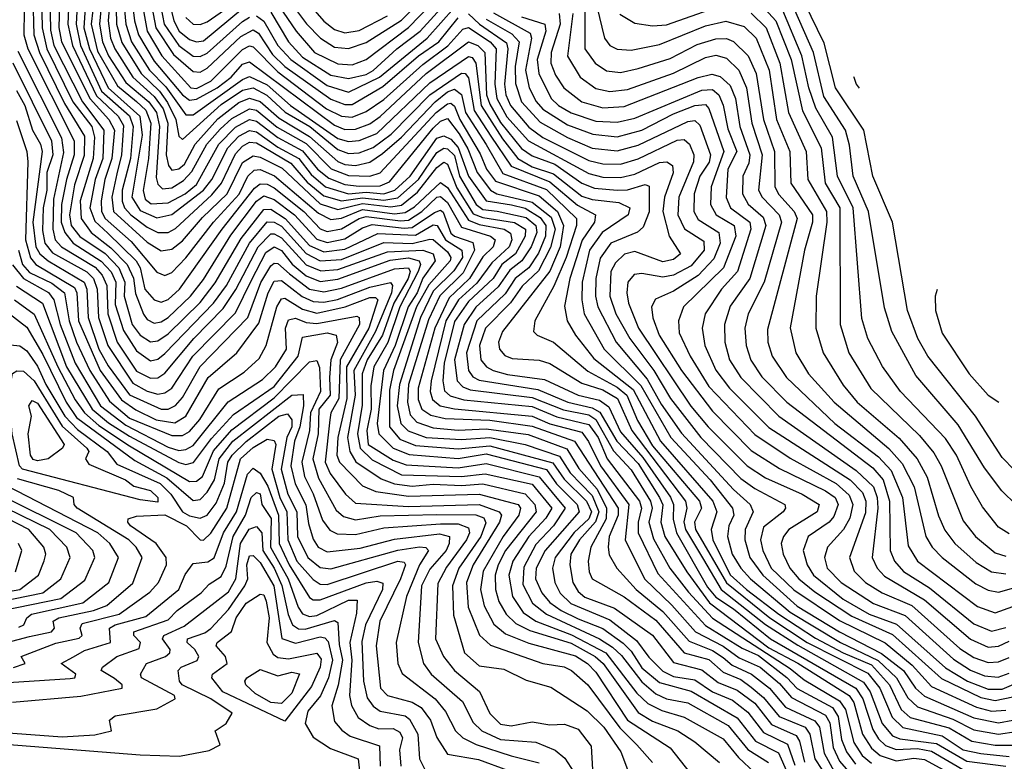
# Model space of a CAD drawing. Extents: x 1173029 to 1307123, y 522559 to 678521.
# Tile 534 of 623: x 1201064 to 1203851, y 673068 to 675168. Entities that reach past the tile are written whole.
import ezdxf

# ---------------------------------------------------------------- set-up
doc = ezdxf.new("R2010")
doc.units = 0

msp = doc.modelspace()

# ---------------------------------------------------------------- linework, layer by layer
at = {"layer": '0CON10XD'}
for points in [[(1201353.6, 675275), (1201364.5, 675155), (1201380.5, 675105), (1201432.1, 675025), (1201477.6, 674977.6), (1201535, 674898.4), (1201555, 674898.5), (1201695, 674998.3), (1201715, 675006.9), (1201765, 674983.2), (1201830.7, 674925), (1201965, 674831.5), (1201995, 674823.4), (1202025, 674825.4), (1202075, 674845.9), (1202225, 674989.3), (1202335, 675063.2), (1202345, 675060.6), (1202355.1, 675045.1), (1202370.1, 674925), (1202430.7, 674830.7), (1202474.5, 674774.5), (1202515, 674751.2), (1202575, 674731.6), (1202655, 674668.6), (1202685, 674658.6), (1202760.3, 674650.3), (1202791.2, 674635), (1202786.5, 674615), (1202712.9, 674565), (1202677.5, 674515), (1202656.6, 674425), (1202655.7, 674375), (1202662.3, 674335), (1202718.2, 674235), (1202822.1, 674132.1), (1202907.1, 673985), (1203018.7, 673865), (1203082.1, 673785), (1203085.9, 673765), (1203071.3, 673735), (1203068.1, 673705), (1203081.3, 673655), (1203105.5, 673615.5), (1203132.9, 673585), (1203245, 673490.2), (1203387.1, 673405), (1203494, 673354), (1203546.2, 673305), (1203577.9, 673247.9), (1203605, 673222.6), (1203705, 673187.7), (1203765, 673157.4), (1203835, 673144.8), (1203885, 673153.2)], [(1201177.5, 675245), (1201175.4, 675145.4), (1201182.8, 675105), (1201264.1, 674944.1), (1201317.1, 674885), (1201332.3, 674855), (1201325.2, 674775), (1201305.1, 674715), (1201294.6, 674655), (1201296, 674625), (1201306.2, 674605), (1201380, 674540.1), (1201452.8, 674452.8), (1201475, 674443.5), (1201495, 674452.5), (1201535, 674493.2), (1201613.2, 674595), (1201685.9, 674674.1), (1201709.8, 674725), (1201728.3, 674741.7), (1201745, 674743.8), (1201785.9, 674725.9), (1201909.7, 674619.7), (1201945, 674602), (1201975, 674605.9), (1202035, 674630.2), (1202125, 674618.3), (1202155, 674621.7), (1202181.6, 674638.4), (1202255, 674706.7), (1202275, 674692.3), (1202335, 674600.5), (1202365, 674587.8), (1202435.2, 674575), (1202453.9, 674563.9), (1202457.3, 674545), (1202449.9, 674525), (1202400.3, 674479.7), (1202358.5, 674421.5), (1202306.2, 674375), (1202270.7, 674315), (1202228.8, 674145), (1202226, 674115), (1202232.8, 674092.8), (1202254.8, 674075), (1202295, 674066), (1202515, 674045.4), (1202565, 674023.9), (1202655, 673999.9), (1202674.1, 673974.1), (1202708.1, 673905), (1202788.8, 673795), (1202778.1, 673695), (1202832.4, 673585), (1202910.4, 673510.4), (1202976.8, 673435), (1203055, 673394.2), (1203101, 673361), (1203160.4, 673335), (1203215, 673289.1), (1203248.6, 673248.6), (1203345, 673198.6), (1203357, 673177), (1203367.2, 673107.2), (1203385, 673068.9), (1203410, 673040)], [(1201204.8, 675245), (1201200.2, 675155), (1201213.7, 675095), (1201282.2, 674952.2), (1201343, 674895), (1201357.8, 674867.8), (1201352.6, 674785), (1201338.9, 674731.1), (1201325.1, 674665), (1201330.1, 674625), (1201425, 674537.7), (1201465, 674513.5), (1201495, 674518.5), (1201525, 674541.5), (1201582, 674608), (1201651.1, 674675), (1201695, 674763.5), (1201725, 674782.1), (1201745, 674778.5), (1201807.3, 674747.3), (1201915, 674646.6), (1201965, 674630.9), (1202035, 674647.9), (1202115, 674638.2), (1202145, 674642.6), (1202190.7, 674679.3), (1202245, 674749.3), (1202265, 674764.2), (1202275, 674758.6), (1202301.5, 674691.4), (1202347.9, 674617.9), (1202375, 674607.4), (1202465, 674593.7), (1202496, 674575), (1202495.1, 674555), (1202467.3, 674505), (1202429, 674475), (1202404.9, 674435), (1202335, 674370.3), (1202295, 674313.4), (1202265.5, 674195), (1202261.8, 674145), (1202266.9, 674116.9), (1202282.7, 674102.7), (1202321.2, 674091.2), (1202515, 674073.2), (1202585, 674043.4), (1202675, 674021.8), (1202701.6, 673985), (1202727.4, 673925), (1202818.6, 673805), (1202824.3, 673785), (1202814.8, 673745), (1202814.8, 673714.8), (1202870.1, 673600.1), (1203005, 673452.7), (1203108.9, 673388.9), (1203155, 673367.5), (1203235.7, 673305.7), (1203265, 673274.9), (1203365, 673220.3), (1203381.1, 673195), (1203390.3, 673130.3), (1203404.4, 673095), (1203430.3, 673060.3)], [(1201229.1, 675245), (1201224.1, 675155), (1201236.8, 675095), (1201296, 674965), (1201375, 674895.3), (1201385.3, 674865.3), (1201377.6, 674775), (1201354.5, 674685), (1201354, 674654), (1201360.7, 674635), (1201378.7, 674615), (1201425, 674580), (1201455, 674565.3), (1201484.3, 674565.7), (1201505, 674576.7), (1201608.4, 674671.6), (1201635.9, 674705), (1201675, 674787.7), (1201695, 674809.7), (1201715, 674821.2), (1201735, 674818.8), (1201831.5, 674761.5), (1201878.3, 674708.3), (1201925, 674668.7), (1201975.1, 674655.1), (1202035, 674663.5), (1202095, 674656.9), (1202135, 674663.1), (1202193.4, 674715), (1202245, 674792), (1202265, 674804), (1202275, 674802.3), (1202295, 674783), (1202309.2, 674725), (1202356.2, 674645), (1202375, 674630.5), (1202415.4, 674625.4), (1202497.7, 674607.7), (1202524.9, 674585), (1202527.8, 674565), (1202512.1, 674525), (1202485.8, 674485), (1202451.6, 674458.4), (1202418.8, 674411.2), (1202355, 674353.6), (1202322.3, 674305), (1202294.8, 674205), (1202302.8, 674145), (1202318.6, 674128.6), (1202339.5, 674119.5), (1202515, 674098.6), (1202603.3, 674063.3), (1202675, 674048.9), (1202695, 674036), (1202745, 673947.1), (1202795, 673893.8), (1202849.4, 673805), (1202854.9, 673785), (1202844.9, 673744.9), (1202858.3, 673698.3), (1202904.3, 673615), (1202957.6, 673547.6), (1203025, 673473.9), (1203245, 673331.1), (1203285, 673298.6), (1203385, 673239.2), (1203401.4, 673215), (1203425, 673122.1), (1203448.6, 673085), (1203475, 673063.4)], [(1201252.4, 675245), (1201245.7, 675145), (1201261.7, 675085), (1201315, 674975), (1201404.6, 674895), (1201410.8, 674840.8), (1201381.8, 674665), (1201405, 674628), (1201452.9, 674607.1), (1201495, 674616.3), (1201584.7, 674685), (1201608.1, 674715), (1201653, 674805), (1201685, 674838), (1201715, 674854.3), (1201735, 674850.4), (1201795, 674807.3), (1201854.3, 674775), (1201889.1, 674729.1), (1201929.8, 674695), (1201995, 674674.7), (1202045, 674679.1), (1202095, 674675.2), (1202126.3, 674685), (1202169.4, 674725), (1202245, 674832.7), (1202265, 674839.4), (1202285, 674829.7), (1202305.6, 674805.6), (1202334.9, 674725), (1202384.3, 674655), (1202456.1, 674643.9), (1202495, 674634.2), (1202537.7, 674607.7), (1202553.7, 674585), (1202552.1, 674555), (1202532.9, 674507.1), (1202505.1, 674465), (1202467, 674435), (1202438.1, 674391.9), (1202357.8, 674315), (1202328.6, 674225), (1202334.6, 674174.6), (1202347, 674157), (1202365, 674147.5), (1202530.7, 674120.7), (1202615.6, 674085), (1202685, 674069), (1202706.7, 674056.7), (1202754.3, 673974.3), (1202815, 673911.9), (1202874.8, 673814.8), (1202884.3, 673794.3), (1202878.7, 673745), (1202890.1, 673705), (1202952.8, 673605), (1203017.1, 673517.1), (1203185, 673389.9), (1203266.3, 673346.3), (1203411.9, 673255), (1203424.9, 673234.9), (1203450, 673145), (1203475, 673105.6), (1203499.7, 673085), (1203545, 673070.1), (1203595, 673076.9), (1203625, 673073.4), (1203745, 673008.3)], [(1201336.8, 675245), (1201338.8, 675155), (1201353.2, 675103.2), (1201407.9, 675015), (1201459.6, 674965), (1201483.1, 674933.1), (1201506.7, 674885), (1201515, 674838.4), (1201525, 674828.5), (1201635, 674927.4), (1201695, 674968.5), (1201725, 674975.2), (1201763.7, 674953.7), (1201816.1, 674906.1), (1201885.1, 674865.1), (1201965, 674800), (1201995, 674789.4), (1202025, 674791.1), (1202065, 674806.3), (1202116.2, 674843.8), (1202225, 674955.4), (1202315, 675016.7), (1202325.5, 675015.5), (1202335, 675002.9), (1202350.4, 674910.4), (1202398, 674838), (1202455, 674753), (1202565, 674708.7), (1202643.1, 674643.1), (1202694.2, 674615), (1202691.2, 674595), (1202656.7, 674543.3), (1202621.7, 674435), (1202606.5, 674356.5), (1202613.8, 674315), (1202637, 674275), (1202688.9, 674208.9), (1202800.7, 674120.7), (1202877.7, 673975), (1203026.1, 673805), (1203037.2, 673775), (1203021.1, 673725), (1203026.4, 673695), (1203075, 673596.1), (1203121.9, 673555), (1203213.1, 673485), (1203316.8, 673416.8), (1203395, 673375.1), (1203475, 673341.7), (1203525.8, 673285), (1203558.8, 673215), (1203585, 673192.3), (1203695, 673162.7), (1203759.5, 673125), (1203825, 673114.3), (1203875, 673114.4)], [(1201377.4, 675265), (1201389.7, 675165), (1201400.3, 675125), (1201445, 675050.7), (1201525.3, 674955), (1201545, 674939.5), (1201565, 674942.8), (1201622.8, 674975), (1201662.9, 675005), (1201695, 675041.8), (1201715, 675048.1), (1201955, 674869), (1201985, 674857.3), (1202015, 674857.5), (1202055, 674872.7), (1202085, 674893.8), (1202214.9, 675015.1), (1202335, 675104.9), (1202360.9, 675095), (1202380.4, 675075), (1202386, 674955), (1202395, 674928.8), (1202425, 674877.2), (1202485, 674802.7), (1202515, 674782.5), (1202578.6, 674758.6), (1202655, 674704.7), (1202691.1, 674691.1), (1202755, 674684.8), (1202785, 674685.7), (1202835, 674701), (1202846.4, 674696.4), (1202845.8, 674624.2), (1202829.1, 674580.9), (1202813.3, 674566.7), (1202737.8, 674535), (1202707.3, 674492.7), (1202695.1, 674435.1), (1202694.5, 674385), (1202700.6, 674355), (1202752.5, 674255), (1202840.6, 674150.6), (1202879.8, 674079.8), (1202937.6, 673997.6), (1203085, 673837.6), (1203132.2, 673795), (1203140.2, 673775), (1203117.6, 673725), (1203116.8, 673695), (1203131.2, 673645), (1203167.6, 673595), (1203265, 673507.4), (1203385, 673435.1), (1203503.6, 673373.6), (1203565.9, 673325), (1203599.6, 673275), (1203625, 673253.1), (1203765, 673191.4), (1203835, 673177.7), (1203875, 673184.4)], [(1201403.9, 675255), (1201425.4, 675135), (1201466.9, 675065), (1201548.4, 674975), (1201565, 674973), (1201605, 674994.2), (1201695, 675083.8), (1201715, 675094.1), (1201725, 675090.7), (1201795, 675019.7), (1201932.6, 674915), (1201975, 674894.2), (1202005, 674891.8), (1202045, 674908), (1202095, 674942.3), (1202205, 675041.3), (1202276.5, 675093.5), (1202318.9, 675141.1), (1202334.3, 675145.7), (1202396.1, 675105), (1202413.1, 675085), (1202409.4, 674985), (1202414.7, 674945), (1202442.7, 674892.7), (1202504.8, 674824.8), (1202675, 674731.9), (1202715, 674722.4), (1202765, 674720.8), (1202805, 674730.9), (1202875, 674763.3), (1202895.7, 674765.7), (1202911.6, 674755), (1202913.8, 674733.8), (1202889.5, 674665), (1202884.5, 674625), (1202902.3, 674555), (1202934.3, 674505), (1202915, 674488.6), (1202885, 674482.4), (1202805, 674511.1), (1202776.1, 674503.9), (1202750.8, 674479.2), (1202737.9, 674455), (1202735.1, 674385), (1202752, 674335), (1202791.3, 674265), (1202859.4, 674175), (1202905.9, 674095), (1202991.9, 673985), (1203105, 673869.3), (1203145, 673840.4), (1203230, 673795), (1203232.1, 673785), (1203224.8, 673775), (1203169.2, 673730.8), (1203161.3, 673695), (1203167.9, 673665), (1203191.4, 673615), (1203255, 673553.7), (1203385, 673467.2), (1203513.5, 673403.5), (1203590.2, 673340.3), (1203645, 673280.3), (1203772.1, 673222.1), (1203815, 673210.2), (1203855, 673212.7)], [(1201430.6, 675245), (1201449.8, 675145), (1201499.4, 675069.4), (1201555, 675020.9), (1201575, 675019.2), (1201595, 675031), (1201690.1, 675119.9), (1201725, 675139.3), (1201740, 675130), (1201779.5, 675069.5), (1201815, 675035.1), (1201945, 674942.7), (1201985, 674927.7), (1202005, 674927.8), (1202091.8, 674978.2), (1202193.1, 675065), (1202250.5, 675105), (1202305, 675173.2)], [(1201454.6, 675254.6), (1201473, 675155), (1201514.7, 675094.7), (1201555, 675064.5), (1201575, 675063.2), (1201595, 675073), (1201695, 675163), (1201715, 675175.3)], [(1201535, 675174.3), (1201555, 675154.9), (1201575, 675153.9), (1201595, 675161.5), (1201715, 675246.1)], [(1201785.6, 675225.6), (1201846.9, 675135), (1201898.4, 675075), (1201965, 675042.5), (1202005, 675039.8), (1202045, 675054.9), (1202164.7, 675145.3), (1202259.8, 675245)], [(1201807.8, 675247.8), (1201876, 675156), (1201915.5, 675115), (1201955, 675090), (1201995, 675086.5), (1202045, 675103.1), (1202145, 675166.7), (1202243.7, 675266.3)], [(1201836.4, 675266.4), (1201925, 675163.4), (1201955, 675140), (1201985, 675130.9), (1202025, 675137.3), (1202105, 675179)], [(1202683.3, 675265), (1202719.3, 675115), (1202734.7, 675095), (1202755, 675084.1), (1202795, 675081.5), (1202875, 675097.3), (1203005, 675150.2), (1203063.3, 675163.3), (1203115, 675148.1), (1203148.7, 675115), (1203185.3, 675025), (1203206.7, 674885), (1203244, 674795), (1203247.4, 674705), (1203308.3, 674615), (1203308.6, 674595), (1203285.8, 674515.8), (1203245.2, 674295.2), (1203260.9, 674225), (1203297.4, 674165), (1203369.7, 674085), (1203524.1, 673954.1), (1203561.9, 673911.9), (1203596, 673845), (1203628.8, 673705), (1203647, 673675), (1203675.6, 673645), (1203770.7, 673570.7), (1203805, 673552.9), (1203835, 673546.8), (1203885, 673560.9)], [(1201101.8, 675231.8), (1201104.4, 675125), (1201120.2, 675075), (1201190.7, 674930.7), (1201247.6, 674837.6), (1201246.8, 674783.2), (1201219.6, 674700.4), (1201205.2, 674615), (1201209.8, 674585), (1201235, 674554.2), (1201305.8, 674505.8), (1201345, 674465), (1201362.3, 674425), (1201359.8, 674385), (1201382.4, 674305), (1201405, 674275.1), (1201435, 674256.2), (1201455, 674258.7), (1201485, 674278.8), (1201575, 674366.8), (1201617.4, 674422.6), (1201691.2, 674548.8), (1201755, 674630.7), (1201775, 674631.4), (1201815.9, 674605), (1201885, 674528.9), (1201925, 674510.4), (1201985, 674518.6), (1202077.6, 674562.4), (1202185, 674557.8), (1202235, 674586.7), (1202246.1, 674585), (1202269.6, 674545), (1202315.8, 674515.8), (1202318.1, 674495), (1202293.5, 674456.5), (1202235, 674398.9), (1202198.6, 674325), (1202139.2, 674135), (1202132.9, 674075), (1202142.9, 674025), (1202164, 674004), (1202214.9, 673984.9), (1202315, 673979.3), (1202395, 673985.4), (1202495, 673965.5), (1202592.1, 673932.1), (1202622, 673885), (1202685, 673820.6), (1202703.9, 673775), (1202694.1, 673745.9), (1202648.7, 673695), (1202624.3, 673655), (1202621.5, 673625), (1202630.1, 673575), (1202645, 673549.1), (1202663.5, 673533.5), (1202748.3, 673501.7), (1202855, 673425.7), (1202915, 673348.4), (1202995, 673327.6), (1203041.5, 673291.5), (1203095, 673269.6), (1203145, 673232.8), (1203192.6, 673172.6), (1203261.7, 673141.7), (1203271.9, 673125), (1203286, 673066)], [(1201126.3, 675235), (1201127.6, 675145), (1201141.6, 675085), (1201214.7, 674935), (1201268.1, 674865), (1201275.6, 674835), (1201272.1, 674775), (1201235.9, 674655), (1201238.4, 674605), (1201266.5, 674565), (1201322.4, 674522.4), (1201368.6, 674475), (1201386, 674436), (1201392.5, 674392.5), (1201414.3, 674334.3), (1201425, 674319.3), (1201445, 674308.4), (1201465, 674312.2), (1201485, 674324.9), (1201548.2, 674385), (1201585, 674432.3), (1201661.8, 674558.2), (1201735, 674653.6), (1201755, 674669), (1201785, 674659), (1201842.1, 674615), (1201905, 674546.3), (1201935, 674537), (1201985, 674547.8), (1202035, 674578.9), (1202062.1, 674587.9), (1202152.6, 674577.4), (1202175, 674579.9), (1202238, 674622), (1202255, 674628.9), (1202262.5, 674622.5), (1202285, 674563.8), (1202295, 674554.5), (1202346.6, 674536.6), (1202351.5, 674515), (1202319.1, 674450.9), (1202253.8, 674386.2), (1202221.6, 674318.4), (1202165, 674134.7), (1202162.1, 674085), (1202169.1, 674049.1), (1202188.5, 674028.5), (1202235, 674012.1), (1202305, 674006.2), (1202385, 674009.3), (1202503.3, 673993.3), (1202613.1, 673953.1), (1202646.9, 673896.9), (1202698.8, 673838.8), (1202725.2, 673785), (1202724.5, 673755), (1202681.2, 673675), (1202673.5, 673635), (1202675.8, 673605), (1202684.7, 673584.7), (1202723.1, 673563.1), (1202775, 673533.7), (1202865, 673467.6), (1202945, 673375.1), (1203015, 673356.4), (1203055, 673320.8), (1203105, 673299.6), (1203135, 673278.5), (1203169.3, 673249.3), (1203214.3, 673195), (1203287.4, 673165), (1203300.5, 673145), (1203314.4, 673075), (1203354.9, 673015)], [(1201150.1, 675235), (1201152, 675138), (1201161.2, 675095), (1201242, 674935), (1201302.8, 674855), (1201299.5, 674775), (1201278, 674715), (1201262.7, 674635), (1201277.1, 674597.1), (1201313.5, 674563.5), (1201394.3, 674485), (1201405.2, 674465), (1201418.9, 674405), (1201445, 674374.8), (1201465, 674367.7), (1201485, 674375.5), (1201516.4, 674405), (1201637.2, 674575), (1201729.2, 674690.8), (1201745, 674702.7), (1201765, 674702), (1201785, 674691.7), (1201869, 674625), (1201915, 674576.1), (1201935, 674568.4), (1201975, 674576), (1202024.9, 674605), (1202045, 674610.4), (1202142, 674598), (1202165, 674600.7), (1202202.6, 674625), (1202245, 674665.4), (1202255, 674667.4), (1202275, 674650.4), (1202315, 674580.8), (1202397.3, 674555), (1202410.2, 674545), (1202404, 674525), (1202375, 674496.2), (1202337.4, 674435), (1202315.4, 674414.6), (1202279.8, 674380.2), (1202239.2, 674295), (1202191.8, 674125), (1202192.6, 674092.6), (1202202.4, 674065), (1202228, 674048), (1202268.5, 674038.5), (1202395, 674033.8), (1202515, 674017.5), (1202634.6, 673974.6), (1202758, 673785), (1202757.8, 673765), (1202732.8, 673705), (1202729.6, 673675), (1202733, 673653), (1202754.1, 673615), (1202809.5, 673555), (1202885, 673492.3), (1202958.9, 673408.9), (1203025, 673382.3), (1203055, 673362), (1203080.5, 673340.5), (1203135.3, 673315.3), (1203186.7, 673275), (1203232.1, 673222.1), (1203315, 673183.2), (1203327.9, 673165), (1203341, 673091), (1203369.5, 673039.5)], [(1201275.6, 675235), (1201266.4, 675155), (1201285, 675078.2), (1201340.7, 674980.7), (1201395, 674936.4), (1201421.6, 674911.6), (1201435.5, 674875), (1201428.8, 674775), (1201413.8, 674683.8), (1201419.7, 674659.7), (1201436.8, 674646.8), (1201485, 674649.8), (1201532.4, 674675), (1201565, 674701.6), (1201627.9, 674815), (1201675, 674863.6), (1201715, 674884.9), (1201735, 674880.5), (1201795, 674834.5), (1201865, 674796.2), (1201906.9, 674745), (1201939.3, 674719.3), (1201985, 674701.1), (1202025, 674696.1), (1202085, 674697.6), (1202111.4, 674708.6), (1202235, 674860.5), (1202255, 674880.7), (1202275, 674888.1), (1202308.3, 674845), (1202332.6, 674802.6), (1202359.5, 674735), (1202396.7, 674685), (1202414.7, 674675), (1202515, 674651.2), (1202568.6, 674608.6), (1202580.1, 674575), (1202567.1, 674522.9), (1202533.2, 674456.8), (1202486.9, 674413.1), (1202453.7, 674366.3), (1202382.7, 674295), (1202366, 674245), (1202369.7, 674205), (1202385.3, 674185.3), (1202404.7, 674175), (1202445, 674163.5), (1202549.6, 674149.6), (1202644.8, 674105), (1202705, 674090.4), (1202732.2, 674072.2), (1202765, 674001.2), (1202828.5, 673928.5), (1202906.2, 673816.2), (1202915.2, 673795), (1202913.7, 673753.7), (1202922.9, 673715), (1203011.1, 673561.1), (1203035, 673533.4), (1203085, 673500.4), (1203189.8, 673415), (1203431.2, 673275), (1203450.7, 673245), (1203478.7, 673158.7), (1203495, 673131.7), (1203515, 673113.1), (1203545, 673102.2), (1203605, 673104.9), (1203645, 673097), (1203745, 673038.8)], [(1201298, 675235), (1201290.6, 675155), (1201298.4, 675105), (1201315.8, 675065.8), (1201365, 674989.8), (1201429.8, 674935), (1201451.1, 674905), (1201459.9, 674865), (1201450.6, 674720.6), (1201455, 674702.1), (1201468.7, 674688.7), (1201495, 674691.6), (1201527.9, 674712.1), (1201551.9, 674738.1), (1201594.4, 674815), (1201631.7, 674858.3), (1201665, 674887.8), (1201715, 674915.8), (1201735, 674911.6), (1201793.5, 674863.5), (1201875, 674817.3), (1201946, 674746), (1201995, 674726.5), (1202055.4, 674724.6), (1202085, 674733.9), (1202243.3, 674905), (1202275, 674929.6), (1202285, 674931), (1202295, 674923.3), (1202310.3, 674885), (1202368, 674788), (1202385.6, 674745), (1202411.1, 674711.1), (1202535, 674669), (1202586.7, 674625), (1202603.4, 674585), (1202594, 674525), (1202564.5, 674455.5), (1202431.2, 674285), (1202419.6, 674255), (1202421.9, 674235), (1202437.6, 674217.6), (1202458.3, 674208.3), (1202535, 674203.5), (1202564.9, 674194.9), (1202655, 674138.6), (1202715, 674119.8), (1202756.5, 674095), (1202796.5, 674005), (1202948.4, 673805), (1202952.7, 673785), (1202943.9, 673746.1), (1202949, 673725), (1202999.9, 673639.9), (1203049.5, 673555), (1203175.5, 673455.5), (1203267.1, 673397.1), (1203452.6, 673292.6), (1203471.6, 673265), (1203505.1, 673175), (1203535, 673140.3), (1203555, 673132.2), (1203659.1, 673119.1), (1203745, 673068.4), (1203855, 673054.5)], [(1201319, 675225), (1201314.5, 675165), (1201321.5, 675115), (1201333.3, 675085), (1201384.5, 675005), (1201445, 674950.5), (1201470.8, 674915), (1201483.5, 674875), (1201478.5, 674785), (1201485.3, 674755.3), (1201495, 674741.6), (1201515, 674745.6), (1201530.9, 674759.1), (1201561.4, 674815), (1201625, 674887.5), (1201685, 674933), (1201715, 674945.8), (1201745, 674936.1), (1201798.9, 674888.9), (1201885, 674837.5), (1201965, 674766.6), (1201985, 674757.6), (1202015, 674754.8), (1202055, 674764.5), (1202090.9, 674789.1), (1202144.7, 674835.3), (1202240.7, 674935), (1202275, 674963.7), (1202295, 674970.9), (1202315, 674956), (1202326.2, 674905), (1202385, 674814.4), (1202432.1, 674732.1), (1202555, 674686.9), (1202640.6, 674605), (1202639.9, 674585), (1202611, 674495), (1202576.6, 674413.4), (1202522.5, 674315), (1202518.8, 674285), (1202528.6, 674275), (1202575, 674255.2), (1202672.4, 674172.4), (1202755, 674127.1), (1202782.9, 674105), (1202812.8, 674032.8), (1202855, 673961.6), (1202988.2, 673805), (1202993.7, 673785), (1202974.7, 673745.3), (1202977.4, 673725), (1203065, 673573.5), (1203187.9, 673475), (1203293.3, 673405), (1203465, 673317.8), (1203498.4, 673275), (1203533.3, 673193.3), (1203564.4, 673164.4), (1203675, 673140.8), (1203735, 673101.1), (1203785, 673090.2), (1203865, 673081.8)], [(1201484.1, 675235.9), (1201500.2, 675165), (1201516, 675135), (1201545, 675111.6), (1201565, 675105.3), (1201585, 675108.2), (1201695, 675199.6)], [(1201775, 675188.9), (1201825.2, 675105.2), (1201865, 675061.4), (1201945, 675010.6), (1201995, 675001.3), (1202045, 675012.9), (1202065, 675023.7), (1202131.4, 675085), (1202197.9, 675135), (1202275, 675220.4)], [(1203155, 675218.2), (1203204.9, 675165), (1203247.5, 675055), (1203279.5, 674909.5), (1203333.2, 674805), (1203344.3, 674705), (1203385.7, 674635), (1203386.9, 674305), (1203411.1, 674225), (1203473.3, 674123.3), (1203610.7, 673990.7), (1203651.4, 673941.4), (1203672.9, 673905), (1203735, 673749.2), (1203770, 673705), (1203825, 673658.5), (1203855, 673648.9)], [(1204545.1, 673591.5), (1204535, 673594.5), (1204450.3, 673710.3), (1204349.8, 673789.8), (1204311.5, 673811.5), (1204255, 673820.7), (1204167.8, 673847.8), (1204125, 673852.6), (1204088.6, 673851.4), (1204015, 673827), (1203965, 673831.5), (1203915, 673856.6), (1203845, 673928.8), (1203769.8, 674045), (1203634.8, 674215), (1203606.8, 674265), (1203577, 674345), (1203534.4, 674595), (1203478.8, 674725), (1203453.4, 674855), (1203373.8, 674975), (1203341.1, 675101.1), (1203285.5, 675215.5)], [(1201077.4, 675195), (1201076.2, 675125), (1201087.5, 675085), (1201218.9, 674825), (1201218.6, 674785), (1201196.4, 674715), (1201182.8, 674645), (1201182, 674595), (1201191.8, 674565), (1201216.1, 674535), (1201295, 674484.1), (1201323.7, 674453.7), (1201336.2, 674425), (1201335, 674362), (1201358, 674288), (1201395, 674230), (1201435, 674202.3), (1201455, 674206.8), (1201475, 674222.6), (1201613.3, 674365), (1201649.7, 674415), (1201715, 674535), (1201765, 674595.7), (1201785, 674594.4), (1201805, 674583), (1201875, 674506.1), (1201915, 674484.8), (1201975, 674489.3), (1202095, 674536.8), (1202175, 674534), (1202225, 674546.4), (1202235, 674546), (1202275, 674510.3), (1202284.5, 674495), (1202282.8, 674485), (1202222.6, 674417.4), (1202187.7, 674355), (1202122.7, 674175), (1202111.1, 674118.9), (1202110.8, 674015), (1202140.4, 673980.4), (1202185, 673962.8), (1202305, 673952.8), (1202395, 673961.4), (1202573.6, 673913.6), (1202605, 673866.8), (1202668.5, 673805), (1202682.7, 673775), (1202675.1, 673754.9), (1202633.9, 673716.1), (1202580.2, 673645), (1202572.7, 673615), (1202578.8, 673575), (1202594.5, 673544.5), (1202623.9, 673515), (1202735, 673468.9), (1202810.3, 673410.3), (1202845, 673363.3), (1202885, 673323.7), (1202915, 673308.6), (1202975, 673299.5), (1203024.9, 673264.9), (1203081.5, 673241.5), (1203125, 673207.7), (1203169.5, 673149.5), (1203237.1, 673117.1), (1203257.9, 673057.9)], [(1201735, 675178.4), (1201755, 675163.8), (1201795.1, 675095), (1201832.2, 675055), (1201935, 674981.5), (1201995, 674962.6), (1202083.1, 675005), (1202217.8, 675115), (1202295, 675202.1)], [(1202663.8, 675205), (1202664, 675085), (1202693.2, 675045), (1202725, 675022.6), (1202765, 675018.6), (1202815, 675029.9), (1202905, 675057.7), (1202982, 675098), (1203035, 675113.9), (1203065, 675114.1), (1203085, 675106.4), (1203125.9, 675065), (1203149.2, 675015), (1203169.6, 674885), (1203200.5, 674795), (1203201.4, 674695), (1203212.6, 674672.6), (1203256.6, 674625), (1203264.7, 674605), (1203180.5, 674290.5), (1203181.8, 674255), (1203194.2, 674215), (1203234.5, 674155), (1203371.9, 674025), (1203495, 673930.5), (1203531.2, 673891.2), (1203562.7, 673815), (1203578.6, 673678.6), (1203605.6, 673635), (1203775, 673506.4), (1203825, 673488.9), (1203875, 673506.7)], [(1202763.1, 675183.1), (1202805, 675158.4), (1202855, 675150.6), (1202895, 675153.5), (1203035, 675202.5)], [(1203865, 673712.2), (1203835, 673730.8), (1203789.1, 673789.1), (1203756.1, 673846.1), (1203716, 673935), (1203685, 673982.6), (1203557.1, 674115), (1203506.3, 674186.3), (1203464.8, 674265), (1203448.1, 674321.9), (1203423, 674635), (1203378.6, 674725), (1203365.3, 674835), (1203317.3, 674917.3), (1203297.7, 674975), (1203278.4, 675065), (1203223.9, 675193.9)], [(1203885, 673794.3), (1203844, 673834), (1203795, 673899.2), (1203720.9, 674020.9), (1203601, 674161), (1203533, 674285), (1203511.8, 674351.8), (1203466.8, 674625), (1203422.9, 674725), (1203412.7, 674812.7), (1203401.5, 674855), (1203340.6, 674950.6), (1203310.7, 675075), (1203258.4, 675195)], [(1202335, 675184.7), (1202365.5, 675155.5), (1202442, 675102), (1202446.4, 675085), (1202436.3, 674985), (1202440.2, 674955), (1202453.5, 674925), (1202505, 674863.5), (1202545, 674834.2), (1202675, 674769.2), (1202715, 674760), (1202765, 674759), (1202815, 674773.9), (1202925, 674826.6), (1202945, 674828.7), (1202960.4, 674815), (1202972.4, 674785), (1202971.3, 674765), (1202929.9, 674665), (1202927.2, 674615), (1202945.9, 674575.9), (1203000.4, 674540.4), (1203001.6, 674515), (1202965, 674470.9), (1202915, 674444.9), (1202885, 674439.1), (1202825, 674449.6), (1202803.5, 674446.5), (1202785.2, 674425), (1202783.1, 674395), (1202787.1, 674365), (1202815.6, 674295), (1202963.9, 674073.9), (1203013.1, 674015), (1203123.2, 673905), (1203175, 673871.3), (1203279.1, 673825), (1203326.7, 673795), (1203321.5, 673775), (1203241.4, 673725), (1203225.9, 673705), (1203219.8, 673685), (1203224.9, 673655), (1203244.3, 673615), (1203269.9, 673585), (1203315, 673548), (1203419.5, 673479.5), (1203535, 673426.9), (1203673, 673303), (1203785, 673248.6), (1203825, 673240.3), (1203875, 673251.3)], [(1202385, 675169.6), (1202457.6, 675127.6), (1202477.8, 675105), (1202467, 675035), (1202467.4, 674987.4), (1202484.5, 674935), (1202537.5, 674877.5), (1202615, 674833.9), (1202685, 674804.5), (1202755, 674796.5), (1202815, 674812.2), (1202955, 674880), (1202975, 674882.6), (1202989.1, 674869.1), (1203019.3, 674785), (1203015.4, 674764.6), (1202989.4, 674725), (1202973.8, 674675), (1202972.8, 674625), (1202985, 674601.9), (1203042.7, 674565), (1203046.6, 674535), (1203029.2, 674490.8), (1202985, 674443.2), (1202915, 674399.3), (1202863.6, 674376.4), (1202852.4, 674355), (1202856.2, 674323.8), (1202874, 674275), (1202937.6, 674175), (1203025, 674059.6), (1203135, 673948), (1203215, 673897), (1203345, 673834.1), (1203372.1, 673815), (1203380.8, 673795), (1203368.5, 673761.5), (1203355, 673744.9), (1203296.3, 673705), (1203281.6, 673665), (1203293, 673625), (1203311.4, 673595), (1203395, 673527.8), (1203469, 673485), (1203546.4, 673456.4), (1203685, 673333), (1203746.5, 673295), (1203805, 673272.3), (1203845, 673272.3), (1203885, 673289.5)], [(1202405, 675187), (1202509.3, 675129.3), (1202512.9, 675115), (1202495.7, 675025), (1202506.6, 674975), (1202526.2, 674936.2), (1202545, 674914.9), (1202615, 674869.9), (1202686.6, 674843.4), (1202755, 674836.3), (1202825, 674854.7), (1202915, 674901.2), (1202975, 674924.5), (1203005, 674927.6), (1203015, 674916.2), (1203057, 674795), (1203021.8, 674695), (1203019.7, 674645), (1203035.5, 674615), (1203086.5, 674585), (1203091.6, 674555), (1203055.9, 674465), (1202942.8, 674355), (1202928.9, 674315), (1202931.1, 674281.1), (1202961.8, 674215), (1203015, 674129.8), (1203145, 673993.8), (1203245, 673926.2), (1203375, 673854.9), (1203412, 673822), (1203422.5, 673795), (1203413.5, 673756.5), (1203395.6, 673724.4), (1203350.4, 673675), (1203341.8, 673645), (1203350, 673615), (1203389.4, 673575), (1203481.3, 673515), (1203570.9, 673480.9), (1203707.1, 673357.1), (1203755, 673326.4), (1203795, 673309.9), (1203833.3, 673306.7), (1203865, 673318.2)], [(1202485, 675175.4), (1202551, 675155), (1202553.9, 675135), (1202529, 675055), (1202533.3, 675015), (1202568.8, 674945), (1202589.3, 674925), (1202625, 674904.3), (1202695, 674880.3), (1202755, 674877.3), (1202805, 674888.7), (1202995, 674967.9), (1203025, 674970.4), (1203043.4, 674955), (1203055.6, 674925.6), (1203068.4, 674858.4), (1203094, 674795), (1203068.5, 674745), (1203064, 674664), (1203076.3, 674635), (1203131.2, 674595), (1203133.9, 674575), (1203096.4, 674455), (1203050.8, 674405), (1203004.5, 674335), (1202996.1, 674295), (1203003.7, 674245), (1203035, 674175.7), (1203073.5, 674125), (1203185, 674013.8), (1203415, 673865.3), (1203449.4, 673829.4), (1203458.8, 673805), (1203458.2, 673771.8), (1203413.3, 673645), (1203426.5, 673606.5), (1203458.5, 673575), (1203505, 673545.6), (1203589.3, 673509.3), (1203725, 673387.4), (1203765, 673361.9), (1203805, 673348.5), (1203835, 673350.1), (1203865, 673362.4)], [(1202591.1, 675185), (1202594.2, 675155), (1202568.6, 675075), (1202567.7, 675045), (1202580.7, 675010.7), (1202604.5, 674975), (1202655, 674935.1), (1202715, 674918.6), (1202775, 674922.5), (1202985, 675004), (1203023.8, 675013.8), (1203047, 675007), (1203075, 674981.5), (1203090.7, 674945), (1203102.2, 674865), (1203130.8, 674785), (1203128.4, 674761.6), (1203111, 674725), (1203110, 674675), (1203125.9, 674645.9), (1203168.6, 674608.6), (1203175.9, 674585), (1203131, 674435), (1203075, 674356.8), (1203058.9, 674305), (1203059.9, 674255), (1203073.8, 674205), (1203105.1, 674155), (1203213.1, 674045), (1203431.4, 673891.4), (1203480.8, 673845), (1203491.4, 673815), (1203493.6, 673785), (1203477.2, 673645), (1203491.2, 673615), (1203512.3, 673592.3), (1203625.7, 673525.7), (1203755, 673413.9), (1203805, 673391.2), (1203835, 673394.4), (1203865, 673408.4)], [(1202629.9, 675185), (1202614.9, 675064.9), (1202650.8, 675005), (1202695, 674973.4), (1202735, 674964.9), (1202785, 674970.2), (1202915, 675016.6), (1203005, 675060.4), (1203035, 675067.2), (1203065, 675059), (1203099.3, 675025), (1203121.2, 674975), (1203136.4, 674875), (1203165.6, 674785), (1203155.6, 674685), (1203165.7, 674665), (1203213.7, 674615), (1203220.2, 674595), (1203171.9, 674425), (1203125.8, 674335), (1203116.7, 674295), (1203120.3, 674245), (1203133.9, 674203.9), (1203165, 674156.7), (1203235.2, 674085), (1203478.7, 673898.7), (1203508.4, 673865), (1203526.3, 673805), (1203528.3, 673665), (1203540.6, 673635), (1203566, 673606), (1203639.4, 673559.4), (1203765, 673457.2), (1203815, 673437.1), (1203855, 673447.1)], [(1203135, 675186.5), (1203176.9, 675145), (1203216, 675045), (1203240, 674905), (1203290.1, 674795), (1203294.9, 674715), (1203348, 674625), (1203349.2, 674595), (1203318.3, 674385), (1203318, 674295), (1203338.7, 674225), (1203395, 674133.4), (1203434.8, 674085), (1203553.6, 673983.6), (1203604.3, 673925), (1203632.9, 673872.9), (1203665, 673762.9), (1203682.9, 673722.9), (1203711.3, 673685), (1203771.3, 673631.3), (1203815, 673604.3), (1203855, 673598.9)], [(1201058.9, 675078.9), (1201183, 674833), (1201188.4, 674791.6), (1201160.2, 674659.8), (1201158.1, 674575), (1201165.1, 674545), (1201182.9, 674525), (1201277.5, 674467.5), (1201297.7, 674445), (1201310.6, 674415), (1201313.4, 674335), (1201340.6, 674255), (1201395, 674172.9), (1201435, 674153.4), (1201455, 674154.4), (1201475, 674167.2), (1201557.4, 674265), (1201639.9, 674350.1), (1201676.3, 674403.7), (1201739.5, 674525), (1201775, 674561.5), (1201785, 674562), (1201805, 674549.9), (1201875, 674473.8), (1201916.4, 674456.4), (1201965, 674460.2), (1202105, 674510.4), (1202205, 674515.6), (1202234.3, 674505), (1202240.7, 674485), (1202205, 674436.2), (1202189, 674395), (1202164.2, 674355), (1202126.9, 674245), (1202093.9, 674175), (1202076.1, 674025), (1202081.3, 673995), (1202121.2, 673955), (1202166.7, 673936.7), (1202305, 673926), (1202385, 673938.7), (1202555, 673894.5), (1202583.6, 673853.6), (1202642.5, 673795), (1202647.9, 673775), (1202551.4, 673665), (1202526.4, 673615), (1202524, 673585), (1202542.4, 673545), (1202565, 673518.1), (1202596.6, 673495), (1202645, 673471.5), (1202715, 673444), (1202772.6, 673402.6), (1202795, 673380.2), (1202825, 673333.1), (1202875, 673291.8), (1202965, 673267.3), (1203095, 673191.7), (1203147.4, 673125), (1203212, 673092), (1203237.4, 673035)], [(1201045, 675045.4), (1201154.7, 674824.7), (1201157.8, 674785), (1201141.2, 674735), (1201141.4, 674685), (1201130.7, 674635), (1201129.1, 674570.9), (1201135.4, 674535), (1201157.4, 674507.4), (1201254.4, 674454.4), (1201273, 674435), (1201283.4, 674405), (1201287.2, 674325), (1201313.9, 674245), (1201385, 674138.6), (1201425, 674116.4), (1201455, 674107.7), (1201475, 674111.5), (1201495, 674124.8), (1201554.7, 674215), (1201675, 674337.9), (1201720.3, 674430.3), (1201761.4, 674508.6), (1201785, 674525.1), (1201805, 674514.3), (1201835.7, 674475.7), (1201875, 674442.6), (1201915, 674427.1), (1201965, 674433), (1202112.9, 674487.1), (1202165, 674493.3), (1202195, 674485.5), (1202198.3, 674475), (1202192.4, 674455), (1202140.7, 674355), (1202106, 674253.9), (1202066.8, 674185), (1202058.5, 674131.5), (1202059, 674065), (1202046.4, 674005), (1202050.6, 673965), (1202121.1, 673921.1), (1202158, 673908), (1202305, 673899.5), (1202385, 673911), (1202535, 673873.9), (1202608.2, 673785), (1202575, 673735.1), (1202525, 673682.2), (1202491.6, 673618.4), (1202488.5, 673568.5), (1202515.6, 673515.6), (1202555.5, 673485), (1202705, 673415.2), (1202741.9, 673391.9), (1202767.8, 673367.8), (1202825, 673293.1), (1202865, 673259.2), (1202895, 673245.5), (1202955, 673233.6), (1203069.3, 673169.3), (1203125, 673101.6), (1203183.6, 673065)], [(1203424.2, 675007.4), (1203425.2, 675005.4), (1203432.3, 674985), (1203440.2, 674974.2)], [(1201055, 674967.6), (1201079, 674925), (1201100.6, 674855), (1201123.1, 674815), (1201127.5, 674795), (1201101.3, 674595), (1201109.9, 674525), (1201121.6, 674505), (1201145, 674485), (1201246.8, 674425), (1201254.8, 674405), (1201257.9, 674325), (1201288.6, 674235), (1201315, 674187.9), (1201375, 674105.8), (1201465, 674065.1), (1201485, 674065.4), (1201505, 674076), (1201525, 674098.3), (1201575, 674186.2), (1201710.4, 674325), (1201746.6, 674423.4), (1201775, 674471.1), (1201785, 674479), (1201795, 674477.6), (1201828.3, 674448.3), (1201885, 674405.1), (1201925, 674397.1), (1201975, 674407.8), (1202125, 674462.9), (1202165.1, 674465), (1202169.2, 674455), (1202163.9, 674435), (1202123.1, 674365), (1202091, 674275), (1202047.7, 674205), (1202033.8, 674165), (1202033.7, 674076.3), (1202020.4, 673995), (1202027.6, 673955), (1202061.8, 673921.8), (1202145, 673879.1), (1202315, 673874.4), (1202382.1, 673882.1), (1202515, 673853), (1202570.9, 673785), (1202553.4, 673756.6), (1202505.6, 673705), (1202459.7, 673635), (1202449.2, 673595), (1202458.9, 673535), (1202489.4, 673489.4), (1202525, 673465.4), (1202626.4, 673426.4), (1202723.6, 673375), (1202811.4, 673261.4), (1202842.4, 673232.4), (1202882, 673212), (1202945, 673193.6), (1203055, 673132.1), (1203098.9, 673078.9), (1203145, 673035.8)], [(1201055, 674882.2), (1201084.3, 674795), (1201087, 674765), (1201081.2, 674545), (1201095, 674493.8), (1201110.3, 674475), (1201219.7, 674409.7), (1201226.3, 674395), (1201231.2, 674315), (1201291.9, 674175), (1201352.1, 674092.1), (1201393, 674063), (1201450.5, 674035), (1201503, 674027), (1201535, 674045.2), (1201598, 674155), (1201678.7, 674225), (1201741.1, 674308.9), (1201767.4, 674395), (1201785, 674427.7), (1201805, 674429.9), (1201864, 674384), (1201895, 674369.8), (1201925, 674367.7), (1201964.1, 674375.9), (1202055, 674410.6), (1202113.7, 674423.7), (1202119.7, 674415), (1202116.9, 674395), (1202071.7, 674285), (1202010.1, 674175), (1202013.8, 674105), (1201992.5, 673985), (1201998.4, 673945), (1202015.8, 673915.8), (1202087.9, 673867.9), (1202125, 673853.7), (1202175, 673846.8), (1202235, 673853.3), (1202315, 673849), (1202375, 673853.9), (1202495, 673825.8), (1202522.4, 673795), (1202526.3, 673775), (1202439.8, 673665), (1202418.4, 673625), (1202410.5, 673595), (1202410.8, 673555), (1202420.4, 673520.4), (1202441, 673485), (1202468.3, 673458.3), (1202508.4, 673438.4), (1202625, 673402.6), (1202693.3, 673365), (1202715.5, 673345), (1202815, 673207), (1202855, 673182.1), (1202927, 673155), (1202975, 673123.6), (1203044.7, 673065)], [(1201061, 674515), (1201072.6, 674475), (1201092.5, 674452.5), (1201155, 674422.1), (1201190.7, 674395), (1201204.1, 674315), (1201225.3, 674255.3), (1201263.2, 674175), (1201318.1, 674088.1), (1201375, 674039.5), (1201495, 673990.5), (1201525, 673990.5), (1201545, 674001.8), (1201574.3, 674035.7), (1201627.6, 674122.4), (1201699.6, 674170.4), (1201741.8, 674208.2), (1201762.2, 674245), (1201791.7, 674355), (1201805, 674377.4), (1201815, 674379.4), (1201865, 674348.5), (1201905, 674337.2), (1201985.2, 674354.8), (1202055, 674381.6), (1202071.2, 674381.2), (1202077.6, 674375), (1202052.5, 674295), (1201989.5, 674185), (1201990.4, 674095), (1201964.8, 673985), (1201962.2, 673935), (1201969.5, 673915), (1202035, 673848.2), (1202071.9, 673831.9), (1202165, 673818.8), (1202365, 673824.5), (1202475.3, 673795.3), (1202482, 673785), (1202477.5, 673765), (1202432.3, 673705), (1202376.2, 673606.2), (1202368.2, 673555), (1202378.5, 673508.5), (1202406.5, 673456.5), (1202439.2, 673429.2), (1202505, 673402.4), (1202637.2, 673367.2), (1202671.5, 673345), (1202695, 673320.5), (1202785, 673185.1), (1202905, 673106.5), (1202961.6, 673035)], [(1201043.9, 674473.9), (1201075, 674435.1), (1201145.6, 674395.6), (1201160.7, 674375), (1201178.7, 674305), (1201221.2, 674195), (1201293, 674075), (1201365, 674019.7), (1201485, 673958), (1201515, 673948.4), (1201535, 673950.6), (1201555, 673962.4), (1201654, 674086), (1201751.2, 674148.8), (1201788.5, 674185), (1201819.1, 674235), (1201817, 674295), (1201825, 674318.4), (1201845, 674322.7), (1201875, 674310.3), (1201905, 674308.2), (1202018.3, 674328.3), (1202025.2, 674325), (1202026.3, 674305), (1201971.7, 674205), (1201967.5, 674095), (1201945.2, 674054.8), (1201942, 674035), (1201928.9, 673915), (1201943.5, 673883.5), (1201986.7, 673825), (1202015, 673798.8), (1202165, 673790.1), (1202365, 673794.9), (1202421.6, 673775), (1202427.9, 673765), (1202422.7, 673745), (1202348.2, 673625), (1202329.4, 673575), (1202333.8, 673505), (1202365.5, 673425.5), (1202396.9, 673396.9), (1202545, 673345.1), (1202605, 673335.4), (1202626.5, 673325), (1202672.8, 673285), (1202763.2, 673163.2), (1202811.5, 673115), (1202855.1, 673065.1)], [(1201055, 674413.9), (1201128.5, 674365), (1201197.2, 674185), (1201269.8, 674065), (1201316.1, 674026.1), (1201375, 673988.4), (1201515, 673914.2), (1201535, 673908.4), (1201556, 673914), (1201607.5, 673982.5), (1201669.5, 674050.5), (1201785, 674129.1), (1201852.3, 674215), (1201865, 674269), (1201935, 674280.9), (1201959.8, 674275), (1201964.2, 674254.2), (1201944.9, 674205), (1201941.5, 674155), (1201943.5, 674105), (1201911.2, 674065), (1201909.2, 673995), (1201893.8, 673925), (1201909.8, 673869.8), (1201959.8, 673779.8), (1201981.1, 673761.1), (1202015, 673751.6), (1202085, 673763.4), (1202245, 673766.8), (1202355, 673766.1), (1202377.7, 673757.7), (1202383.6, 673743.6), (1202369.1, 673705), (1202307.1, 673615), (1202289, 673565), (1202291.9, 673481.9), (1202323.2, 673375), (1202365, 673338.8), (1202435, 673329), (1202498.2, 673298.2), (1202568, 673278), (1202670.9, 673210.9), (1202717.4, 673165), (1202765.8, 673095), (1202784.8, 673045)], [(1203660.9, 674404.3), (1203655.3, 674384.7), (1203656.5, 674345), (1203675, 674280), (1203751.9, 674165), (1203805, 674104.7), (1203836.1, 674084.7)], [(1201049.2, 674375), (1201105, 674334.5), (1201171.9, 674185), (1201221.5, 674091.5), (1201247.3, 674055), (1201288.6, 674018.6), (1201375, 673961), (1201545, 673860.1), (1201565, 673861.6), (1201581.7, 673875), (1201612.5, 673947.5), (1201665, 674006.9), (1201785, 674096.9), (1201885, 674199), (1201905, 674203.4), (1201913.1, 674183.1), (1201915.8, 674115), (1201887.1, 674055), (1201884.8, 674005), (1201863, 673915), (1201870.1, 673875), (1201895, 673825.5), (1201921.3, 673751.3), (1201942.3, 673722.3), (1201962.8, 673712.8), (1202015, 673710.1), (1202095, 673729), (1202255, 673740.8), (1202305, 673740.2), (1202335, 673729.6), (1202337.7, 673715), (1202328.6, 673695), (1202272, 673618), (1202248.1, 673571.9), (1202241.5, 673415), (1202263.8, 673365), (1202295.2, 673325), (1202365.7, 673265.7), (1202395, 673203.7), (1202425, 673173.7), (1202455, 673169.1), (1202515, 673180.5), (1202565, 673171.3), (1202606.5, 673173.5), (1202645, 673159.5), (1202681.7, 673111.7), (1202685.2, 673045)], [(1201035, 674335.8), (1201085, 674296.9), (1201129.6, 674219.6), (1201196.2, 674085), (1201225, 674041.4), (1201390.3, 673920.3), (1201480.9, 673870.9), (1201555, 673806.8), (1201575, 673809.7), (1201595, 673830.2), (1201615.6, 673865), (1201628.9, 673925), (1201667.8, 673975), (1201835, 674104.9), (1201866.6, 674106.6), (1201867.8, 674075), (1201857.7, 674015), (1201842.3, 673975), (1201831.7, 673905), (1201844.1, 673854.1), (1201874.3, 673794.3), (1201881.4, 673741.4), (1201895, 673697.6), (1201908.9, 673675), (1201935, 673661.3), (1202028.2, 673671.8), (1202125, 673697), (1202252.8, 673712.8), (1202280.8, 673705), (1202280.1, 673685), (1202271.1, 673665), (1202225, 673612.5), (1202202, 673565), (1202191.8, 673405), (1202207.5, 673345), (1202229.4, 673315), (1202317.5, 673237.5), (1202348.2, 673178.2), (1202372.6, 673155), (1202425, 673130.5), (1202525, 673122.2), (1202579.5, 673099.5), (1202607.7, 673077.7), (1202657.8, 672997.8)], [(1200985, 674253.3), (1201065, 674244.1), (1201085, 674230.3), (1201115, 674187.1), (1201138.2, 674135), (1201192, 674045), (1201227.8, 674007.8), (1201312, 673945), (1201339.3, 673909.3), (1201462.2, 673855), (1201492.5, 673825), (1201524.9, 673775), (1201545, 673762.9), (1201575, 673756.3), (1201595.2, 673765), (1201620.5, 673799.5), (1201643.8, 673856.2), (1201653.6, 673915), (1201666, 673935), (1201705, 673974.1), (1201797.6, 674045), (1201822.4, 674052.4), (1201834.7, 674035), (1201835, 674015.6), (1201820.8, 673985), (1201804.1, 673895), (1201822.8, 673825), (1201849.1, 673775), (1201850.2, 673705), (1201880.2, 673645), (1201915, 673617.1), (1201945, 673612.9), (1202134.3, 673665.7), (1202195.7, 673675.7), (1202213.5, 673673.5), (1202221.7, 673665), (1202196.3, 673625), (1202159.1, 673535), (1202130, 673405), (1202134.5, 673345), (1202146.5, 673316.5), (1202240.3, 673245), (1202269.7, 673209.7), (1202298.2, 673155), (1202318.4, 673135), (1202356.4, 673116.4), (1202455, 673083.9), (1202535, 673064.2)], [(1201455, 673802.2), (1201405, 673808.9), (1201072.4, 673895), (1201063.8, 673905), (1201043.4, 673995), (1201033.6, 674105), (1201043.9, 674166.1), (1201056.6, 674173.4), (1201075, 674173.1), (1201105, 674145.4), (1201185, 674016.7), (1201254.5, 673955), (1201259.7, 673945), (1201251, 673925), (1201259.7, 673909.7), (1201363.5, 673865), (1201387.1, 673847.1), (1201435, 673834.7), (1201455.7, 673815), (1201455, 673802.2)], [(1201115, 673919.2), (1201102.9, 673922.9), (1201094.5, 673935), (1201088.1, 673995), (1201097.6, 674045), (1201090.5, 674075), (1201099.9, 674090.1), (1201115, 674082.5), (1201190.3, 673965), (1201185.6, 673955), (1201145, 673924.7), (1201115, 673919.2)], [(1201046.5, 673333.5), (1201080, 673345), (1201068.8, 673365), (1201167, 673403), (1201232.8, 673417.2), (1201241.6, 673425), (1201235.5, 673445), (1201241.1, 673458.9), (1201345.5, 673485), (1201432.5, 673547.5), (1201456.8, 673575), (1201479.5, 673625), (1201479.3, 673645), (1201451, 673685), (1201377.8, 673735), (1201370, 673745), (1201371.8, 673755), (1201395, 673762.4), (1201475, 673765.9), (1201536.9, 673735), (1201575, 673695.7), (1201585, 673694.4), (1201605, 673713.8), (1201650.2, 673785), (1201689, 673925), (1201725, 673956.8), (1201765, 673980.2), (1201785, 673977), (1201789.3, 673965), (1201778.1, 673895), (1201800.8, 673815), (1201820.1, 673775), (1201823.4, 673695), (1201848.8, 673635), (1201895, 673582.9), (1201915, 673570.1), (1201935, 673569.2), (1202134.2, 673635), (1202152.4, 673632.4), (1202156.1, 673625), (1202142.6, 673585), (1202083.7, 673465), (1202073.1, 673395), (1202085.6, 673275), (1202105.4, 673255), (1202175, 673235.5), (1202201.1, 673221.1), (1202226.9, 673185), (1202245, 673135.9), (1202275, 673089), (1202363.2, 673073.2), (1202445, 673043.6)], [(1200785, 673275.5), (1201207.4, 673302.6), (1201220, 673305), (1201223.3, 673315), (1201181.8, 673345), (1201216.2, 673363.8), (1201248, 673382), (1201321.4, 673405), (1201318.1, 673445), (1201334.3, 673455), (1201421.7, 673478.3), (1201514.8, 673555), (1201532.6, 673597.4), (1201555, 673628.2), (1201596.6, 673633.4), (1201615, 673644.4), (1201641.2, 673715), (1201677.6, 673775), (1201709.2, 673880.8), (1201725, 673898.4), (1201745, 673883.8), (1201767.1, 673847.1), (1201797, 673765), (1201798.7, 673685), (1201826.6, 673625), (1201885, 673532.1), (1201895.3, 673525.3), (1201915, 673525.1), (1202045, 673573.4), (1202075, 673577.9), (1202092.5, 673572.5), (1202090.9, 673555), (1202043.3, 673455), (1202032.7, 673407.3), (1202037.2, 673295), (1202048, 673248), (1202064.8, 673224.8), (1202085, 673210.6), (1202155, 673197.6), (1202168, 673188), (1202191.6, 673145), (1202196.1, 673075), (1202215, 673038.1)], [(1200962.5, 673387.5), (1201091.7, 673421.7), (1201154.1, 673435), (1201163.3, 673445), (1201159.5, 673465), (1201174.7, 673475), (1201273.2, 673495), (1201311, 673509), (1201385, 673572.4), (1201411, 673645), (1201393.8, 673675), (1201373, 673695), (1201226.8, 673785), (1201218.8, 673795), (1201216.7, 673815), (1201175.3, 673835), (1201058.2, 673868.2)], [(1201014.3, 673495.7), (1201180.5, 673529.5), (1201248.6, 673581.4), (1201277.2, 673645), (1201271, 673665), (1201224.2, 673715), (1201005, 673823.9)], [(1201061.5, 673448.5), (1201076.2, 673455), (1201084.4, 673475), (1201097.3, 673485), (1201243.2, 673516.8), (1201316.2, 673575), (1201343.8, 673645), (1201319.8, 673685), (1201285.1, 673715), (1201027.8, 673847.8)], [(1201043.9, 673236.1), (1201237, 673253), (1201354.3, 673275), (1201354.7, 673285), (1201332.7, 673302.7), (1201295.3, 673325), (1201299.1, 673335), (1201339.3, 673365), (1201402.6, 673387.4), (1201406.2, 673405), (1201387.5, 673425), (1201387, 673435), (1201485, 673469.3), (1201509.6, 673495), (1201578.4, 673545), (1201600.5, 673569.5), (1201635, 673591.9), (1201649.2, 673620.8), (1201668.4, 673705), (1201703.6, 673765), (1201719.5, 673815), (1201735, 673829.1), (1201745.3, 673825.3), (1201750, 673795), (1201775.9, 673755.9), (1201774.2, 673675), (1201824, 673585), (1201852.5, 673505), (1201865, 673485.8), (1201885, 673478), (1201905, 673480.8), (1201995, 673524.9), (1202019.2, 673525), (1202017.4, 673487.4), (1201998.3, 673405), (1202004.1, 673355), (1201998.1, 673255), (1202003.6, 673226.4), (1202022.6, 673192.6), (1202055, 673169.9), (1202080.7, 673160.7), (1202121.4, 673161.4), (1202140.5, 673150.5), (1202147.6, 673135), (1202139.1, 673100.9), (1202143.1, 673055)], [(1200967.3, 673512.7), (1201129.6, 673545), (1201180.7, 673585), (1201207.3, 673645), (1201197.4, 673675), (1201149.6, 673725), (1200984.4, 673805)], [(1200875, 673521.5), (1201064.8, 673555.2), (1201117.8, 673595), (1201134, 673636), (1201138.3, 673655), (1201132.3, 673675), (1201090.5, 673725), (1200965, 673788.8)], [(1200765, 673169.2), (1201185, 673137.7), (1201277.1, 673142.9), (1201323.8, 673155), (1201318.6, 673185), (1201335, 673197.2), (1201452.7, 673217.3), (1201504.7, 673245), (1201502.2, 673255), (1201409.5, 673305), (1201406.7, 673315), (1201422.8, 673345), (1201477.1, 673365), (1201489.4, 673375), (1201490.2, 673385), (1201469, 673415), (1201472.4, 673425), (1201529.5, 673450.5), (1201655, 673547.9), (1201675.9, 673585), (1201688.9, 673685), (1201714.1, 673725.9), (1201735, 673733.3), (1201749.8, 673715), (1201752.3, 673665), (1201785, 673615), (1201806.4, 673566.4), (1201824.3, 673484.3), (1201836.8, 673455), (1201853.3, 673443.3), (1201872.1, 673442.1), (1201955, 673466.7), (1201965, 673461.2), (1201968.7, 673398.7), (1201978.2, 673355), (1201965.8, 673284.2), (1201947.8, 673225), (1201955, 673181.3), (1201976.2, 673156.2), (1201999.9, 673139.9), (1202082.3, 673112.3), (1202084.9, 673055)], [(1201052.7, 673605), (1201070.5, 673665), (1201061, 673685)], [(1200855, 673130), (1201405, 673086.6), (1201516.7, 673083.3), (1201601, 673099), (1201631.4, 673115), (1201617.5, 673155), (1201649.2, 673175), (1201665.4, 673205), (1201605.2, 673245), (1201524, 673285), (1201516.3, 673295), (1201512.6, 673325), (1201521.2, 673335), (1201566.2, 673353.8), (1201571.7, 673365), (1201560.5, 673385), (1201538.8, 673405), (1201539.3, 673415), (1201588, 673432), (1201605, 673444), (1201655, 673498), (1201701.5, 673565), (1201709.6, 673585), (1201707.6, 673625), (1201715, 673649.6), (1201725, 673650.6), (1201745, 673631.2), (1201783.4, 673565), (1201806.2, 673416.2), (1201845, 673403), (1201915, 673421.2), (1201928.2, 673418.2), (1201937.1, 673407.1), (1201950, 673355), (1201938.7, 673305), (1201916.2, 673253.8), (1201880, 673210), (1201872.6, 673175), (1201895, 673137.1), (1201944.2, 673104.2), (1202022.4, 673075), (1202033, 672983)], [(1201815, 673182.1), (1201639.6, 673265), (1201607.9, 673305), (1201609.8, 673315), (1201651.6, 673345), (1201646.9, 673365), (1201620.2, 673395), (1201623.7, 673405), (1201663.9, 673436.1), (1201677.5, 673475), (1201705, 673515.8), (1201745, 673541.5), (1201755, 673539.5), (1201761.9, 673521.9), (1201770.1, 673475), (1201764, 673405), (1201781.5, 673371.5), (1201795, 673362.3), (1201825, 673358.3), (1201905, 673374.8), (1201917.8, 673357.8), (1201914.5, 673335), (1201890.3, 673279.7), (1201815, 673182.1)], [(1201805, 673232.4), (1201775, 673235.3), (1201730.5, 673260.5), (1201704.8, 673285), (1201701.7, 673295), (1201707.3, 673305), (1201745, 673328.6), (1201795, 673310.7), (1201835, 673321.1), (1201856, 673316), (1201835, 673261.7), (1201805, 673232.4)]]:
    msp.add_lwpolyline(points, dxfattribs=at)

doc.saveas('drawing.dxf')
